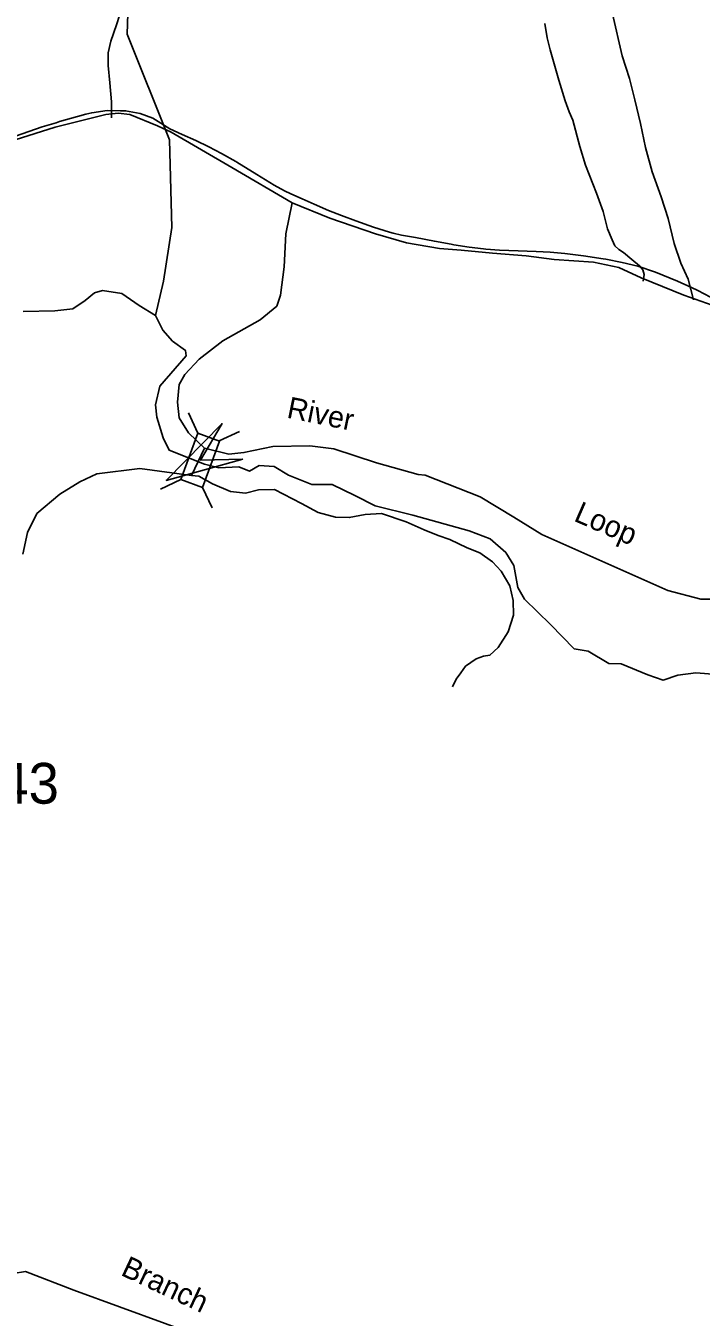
# Model space of a CAD drawing. Extents: x 884530 to 1028605, y 526725 to 653634.
# Drawn here: x 921921 to 923991, y 615382 to 619337 of the extents above; entities that cross this region are included whole.
import ezdxf

# ---------------------------------------------------------------- set-up
doc = ezdxf.new("R2010")
doc.units = 0
for name, color, linetype in [('Exist Boundary Political City Limit New', 7, 'Continuous'), ('Exist Hydrographic Creek Single Shore', 7, 'Continuous'), ('Exist Hydrographic Creek Single Shore Label', 7, 'Continuous'), ('Exist Hydrographic River Shore', 7, 'Continuous'), ('Exist Road Non-System Type 51', 7, 'Continuous'), ('Exist Road Secondary Structure Standard Bridge Attributed CELL', 7, 'Continuous'), ('Exist Road Secondary Structure Standard Bridge CELL', 7, 'Continuous'), ('Exist Road Secondary Type 41 Attributed', 7, 'Continuous'), ('Exist Road Secondary Type 51 Attributed', 7, 'Continuous'), ('Exist Road Secondary Type 51 Label', 7, 'Continuous'), ('Exist Road Secondary Type 51 Number Label', 7, 'Continuous'), ('Map Preparation Boundary City Limit Buffer Line', 7, 'Continuous')]:
    doc.layers.add(name, color=color, linetype=linetype)

msp = doc.modelspace()

# ---------------------------------------------------------------- linework, layer by layer
at = {"layer": 'Exist Boundary Political City Limit New'}
for points in [[(922714.4, 618831.6), (922682.8, 618849), (922629, 618882.3), (922567.9, 618919.5), (922564.9, 618921.4), (922521.3, 618946.6), (922482.6, 618967.3), (922442.2, 618986.7), (922400.2, 619005.1), (922363.2, 619022.4), (922310.8, 619054.3), (922271.9, 619068.9), (922227.2, 619077.2), (922211.2, 619077.4), (922171.1, 619078.1), (922123.6, 619071.2), (922105.9, 619066.7), (922079.9, 619059.9), (922024.8, 619044.1), (922014.2, 619040.8), (921971.2, 619027.6), (921890.1, 618999.9)], [(924020, 618506.6), (923980.3, 618526.9), (923961.6, 618535.6), (923918.7, 618555.2), (923851.1, 618582.8), (923796.6, 618600.9), (923748.8, 618612.8), (923698.7, 618622.4), (923690.3, 618624), (923630.5, 618633), (923605.5, 618636.2), (923573.2, 618640.2), (923528.6, 618644.6), (923485.3, 618646.4), (923430.4, 618648), (923372.7, 618650.6), (923331.5, 618653.9), (923324.1, 618654.5), (923279.6, 618659.8), (923233, 618667.1), (923224.8, 618668.6), (923173.4, 618677.8), (923115.3, 618688.7), (923072.2, 618696.6), (923047.1, 618702.8), (923035.8, 618705.6), (922987.1, 618721.1), (922933.1, 618739.9), (922888.4, 618756.4), (922848.5, 618772), (922804.7, 618790.8), (922768.2, 618807.3), (922734, 618823), (922714.4, 618831.6)]]:
    msp.add_lwpolyline(points, dxfattribs=at)
at = {"layer": 'Exist Hydrographic Creek Single Shore'}
for points in [[(922319.3, 618450.2), (922343.2, 618555.7), (922369.2, 618719.8), (922361.9, 618988), (922231.6, 619312.1), (922238.5, 619502.3), (922283.9, 619609.7), (922329.3, 619940.3), (922325.8, 620307.8), (922271.4, 620650.2), (922247, 620670.4), (922248.8, 620719.6), (922085.6, 621051), (922024.1, 621426.3), (922049.2, 621895.1), (921989.1, 622080.1), (922080.7, 622544.2), (922120.9, 623193.2), (922168.4, 623356.3), (922259.8, 624046.9)], [(922628.4, 615261.3), (922068.4, 615465.5), (921920.7, 615521.8), (921882.8, 615516.2), (921844.8, 615534.5), (921716.8, 615549.9), (921536.2, 615592.8), (921451.8, 615601.3), (921405.4, 615585.8), (921262, 615581.6), (921197.3, 615585.8), (921098.9, 615585.8), (921058.1, 615566.1), (921021.6, 615539.4), (920985, 615473.3), (920956.2, 615419.1), (920922.4, 615392.4), (920880.3, 615381.1)]]:
    msp.add_lwpolyline(points, dxfattribs=at)
at = {"layer": 'Exist Hydrographic River Shore'}
for points in [[(921913.7, 618462.1), (922010.7, 618464.9), (922065.5, 618470.6), (922103.5, 618495.9), (922131.6, 618519.8), (922156.9, 618526.8), (922215.3, 618517.7), (922268.7, 618481.1), (922319.3, 618450.2)], [(924105, 617345.8), (923974.2, 617355.6), (923919.4, 617348.6), (923874.4, 617333.1), (923827.3, 617349.3), (923745.7, 617383.1), (923707.8, 617384.5), (923644.5, 617422.5), (923602.3, 617429.5), (923529.2, 617504.1), (923449.1, 617581.4), (923428.7, 617617.3), (923417.4, 617684.8), (923392.1, 617724.2), (923344.3, 617766.4), (923279.6, 617790.3), (923107.6, 617838.8), (922992.1, 617867), (922930.2, 617899.4), (922859.9, 617933.1), (922829, 617933.1), (922798.1, 617933.1), (922726.4, 617961.3), (922682.8, 617988), (922636.4, 617990.8), (922607.4, 617973.8), (922574.5, 617986.6), (922512.7, 617983.8), (922469.1, 617995), (922361.1, 618037.3), (922342.5, 618075.2), (922322.8, 618138.5), (922318.6, 618176.5), (922332.2, 618233.6), (922412.8, 618326.4), (922410.7, 618343.2), (922371.3, 618371.4), (922341.8, 618405.1), (922319.3, 618450.2)]]:
    msp.add_lwpolyline(points, dxfattribs=at)
at = {"layer": 'Exist Road Non-System Type 51'}
for points in [[(923967.1, 618498.7), (923951.1, 618561.9), (923928.2, 618610.5), (923908.5, 618671), (923889.6, 618747.2), (923868.4, 618813.4), (923841.1, 618890.4), (923820.6, 618964.6), (923804.6, 619037.9), (923788.1, 619110.6), (923770.9, 619176.3), (923749.3, 619245.8), (923719.1, 619374), (923701, 619453.9), (923669.4, 619571.4), (923655.8, 619633.8), (923643.4, 619688.8), (923643.4, 619709.6), (923648.7, 619728.9), (923660, 619759.4), (923696, 619825.2), (923720.8, 619858.6), (923733.8, 619873.7)], [(922184.3, 619056.1), (922183.6, 619104.2), (922179.4, 619162.6), (922173.9, 619215.6), (922173.9, 619254.6), (922182.2, 619290), (922199.7, 619340.7), (922217.8, 619398.1), (922234.2, 619442.1), (922239.8, 619459.8), (922242.2, 619472.7), (922244.1, 619485.1), (922244.1, 619507.6), (922244.1, 619535.8), (922243.2, 619566.5), (922242.7, 619596), (922242.7, 619624.2), (922245.5, 619657.8), (922258.4, 619703.6), (922312.9, 619822.9), (922309.1, 619839.1)], [(923813.4, 618555.2), (923815.9, 618576.1), (923812, 618590.5), (923802.4, 618602.8), (923779, 618621.7), (923753.3, 618642.8), (923738.9, 618651.9), (923726.3, 618663.1), (923717.9, 618681.9), (923703.7, 618715.9), (923690.7, 618768.9), (923669.9, 618825), (923637, 618910.5), (923618.7, 618967.9), (923597.8, 619048.1), (923586.1, 619073.8), (923574.3, 619107.8), (923554.9, 619170.5), (923527.8, 619264.4), (923519.4, 619301.1), (923511.5, 619344.1)], [(922429.7, 617959.9), (922451.8, 617957.8), (922494, 617934.5), (922548.4, 617911), (922595, 617906.1), (922634.2, 617916), (922683.2, 617917.1), (922766, 617874.1), (922816.9, 617847), (922870.9, 617832.7), (922912.7, 617831.5), (922961.7, 617840.7), (923011.7, 617844.3), (923086.8, 617818.7), (923141.7, 617793.9), (923185.4, 617776.6), (923220.3, 617763.7), (923274.1, 617738.9), (923313.1, 617723), (923351.3, 617695.9), (923378.3, 617667.3), (923404.4, 617621.8), (923414.4, 617576.9), (923416, 617532.8), (923400, 617481.4), (923368.8, 617433.5), (923343.4, 617409.6), (923324.3, 617406.4), (923302, 617398.5), (923268.6, 617376.2), (923254.3, 617355.6), (923240, 617336.4), (923228.9, 617312.6)]]:
    msp.add_lwpolyline(points, dxfattribs=at)
at = {"layer": 'Exist Road Secondary Structure Standard Bridge Attributed CELL'}
msp.add_lwpolyline([(922586.8, 618010.2), (922351.8, 617945.2), (922522.8, 618119), (922456.9, 618007)], close=True, dxfattribs=at)
at = {"layer": 'Exist Road Secondary Structure Standard Bridge CELL'}
for p, q in [((922448.9, 618089.5), (922419.7, 618152)), ((922513.7, 618065.9), (922576.2, 618095)), ((922334.3, 617918.4), (922396.9, 617947.6)), ((922492.4, 617860.9), (922463.2, 617923.4))]:
    msp.add_line(p, q, dxfattribs=at)
msp.add_lwpolyline([(922396.9, 617947.6), (922448.6, 618089.6), (922514.9, 618065.4), (922463.2, 617923.4)], close=True, dxfattribs=at)
at = {"layer": 'Exist Road Secondary Type 41 Attributed'}
msp.add_lwpolyline([(922429.7, 617959.9), (922271.3, 617981.3), (922139.4, 617964.8), (922087.3, 617940.9), (922025.5, 617902.9), (921955.2, 617843.8), (921926.3, 617785.4), (921912.3, 617719.3)], dxfattribs=at)
at = {"layer": 'Exist Road Secondary Type 51 Attributed'}
for points in [[(922738.1, 618795.6), (922552.7, 618903.3), (922367.3, 619011.5), (922324.8, 619030.9), (922239.8, 619065.7), (922205, 619069.5), (922166.4, 619065.7), (922011.9, 619027), (921826.5, 618969)], [(922738.1, 618795.6), (922718.5, 618700.3), (922712.9, 618599.5), (922701.7, 618512.7), (922690.5, 618479), (922640.1, 618437), (922525.3, 618372.6), (922452.5, 618316.6), (922408.6, 618269.4), (922391.7, 618238.4), (922386.1, 618185), (922391.7, 618137.1), (922419.9, 618090.7), (922469.1, 618044.3)], [(925179.9, 618356.6), (925044.2, 618334.8), (924886.7, 618305.3), (924806.6, 618298.2), (924694.1, 618294), (924585.8, 618298.2), (924487.4, 618319.3), (924377.4, 618355.9), (924203.8, 618417.5), (924024.7, 618481.9), (923937.5, 618512), (923807.3, 618565.8), (923739.1, 618596.8), (923660.8, 618613.6), (923540.4, 618622), (923454.7, 618633.1), (923351.1, 618641.5), (923255.9, 618649.9), (923188.7, 618655.5), (923088, 618672.3), (922992.8, 618700.3), (922852.8, 618748), (922738.1, 618795.6)], [(922469.1, 618044.3), (922429.7, 617959.9)], [(924083.2, 617581.4), (923990.4, 617581.4), (923889.2, 617608.2), (923503.2, 617779.1), (923417.4, 617832.6), (923313.4, 617894.5), (923145.4, 617961.3), (923123.6, 617963.4), (922995.6, 617998.6), (922865.6, 618041.5), (922791.8, 618050.6), (922678.6, 618048.5), (922590, 618030.2), (922543.6, 618026), (922469.1, 618044.3)]]:
    msp.add_lwpolyline(points, dxfattribs=at)
at = {"layer": 'Map Preparation Boundary City Limit Buffer Line'}
for points in [[(922714.4, 618831.6), (922682.8, 618849), (922629, 618882.3), (922567.9, 618919.5), (922564.9, 618921.4), (922521.3, 618946.6), (922482.6, 618967.3), (922442.2, 618986.7), (922400.2, 619005.1), (922363.2, 619022.4), (922310.8, 619054.3), (922271.9, 619068.9), (922227.2, 619077.2), (922211.2, 619077.4), (922171.1, 619078.1), (922123.6, 619071.2), (922105.9, 619066.7), (922079.9, 619059.9), (922024.8, 619044.1), (922014.2, 619040.8), (921971.2, 619027.6), (921890.1, 618999.9)], [(924020, 618506.6), (923980.3, 618526.9), (923961.6, 618535.6), (923918.7, 618555.2), (923851.1, 618582.8), (923796.6, 618600.9), (923748.8, 618612.8), (923698.7, 618622.4), (923690.3, 618624), (923630.5, 618633), (923605.5, 618636.2), (923573.2, 618640.2), (923528.6, 618644.6), (923485.3, 618646.4), (923430.4, 618648), (923372.7, 618650.6), (923331.5, 618653.9), (923324.1, 618654.5), (923279.6, 618659.8), (923233, 618667.1), (923224.8, 618668.6), (923173.4, 618677.8), (923115.3, 618688.7), (923072.2, 618696.6), (923047.1, 618702.8), (923035.8, 618705.6), (922987.1, 618721.1), (922933.1, 618739.9), (922888.4, 618756.4), (922848.5, 618772), (922804.7, 618790.8), (922768.2, 618807.3), (922734, 618823), (922714.4, 618831.6)]]:
    msp.add_lwpolyline(points, dxfattribs=at)

# ---------------------------------------------------------------- texts
at = {"layer": 'Exist Hydrographic Creek Single Shore Label'}
msp.add_text('Branch', height=65.62, rotation=334.8451, dxfattribs=at).set_placement((922209.3, 615512.4))
msp.add_text('Branch', height=65.62, rotation=334.8451, dxfattribs=at).set_placement((922209.3, 615512.4))
at = {"layer": 'Exist Road Secondary Type 51 Label'}
for s, rotation, p in [('River', 348.4945, (922718.5, 618137.8)), ('Loop', 336.5452, (923597.5, 617822.4))]:
    msp.add_text(s, height=65.62, rotation=rotation, dxfattribs=at).set_placement(p)
at = {"layer": 'Exist Road Secondary Type 51 Number Label'}
msp.add_text('1343', height=125, dxfattribs=at).set_placement((921651.2, 616955))

doc.saveas('drawing.dxf')
